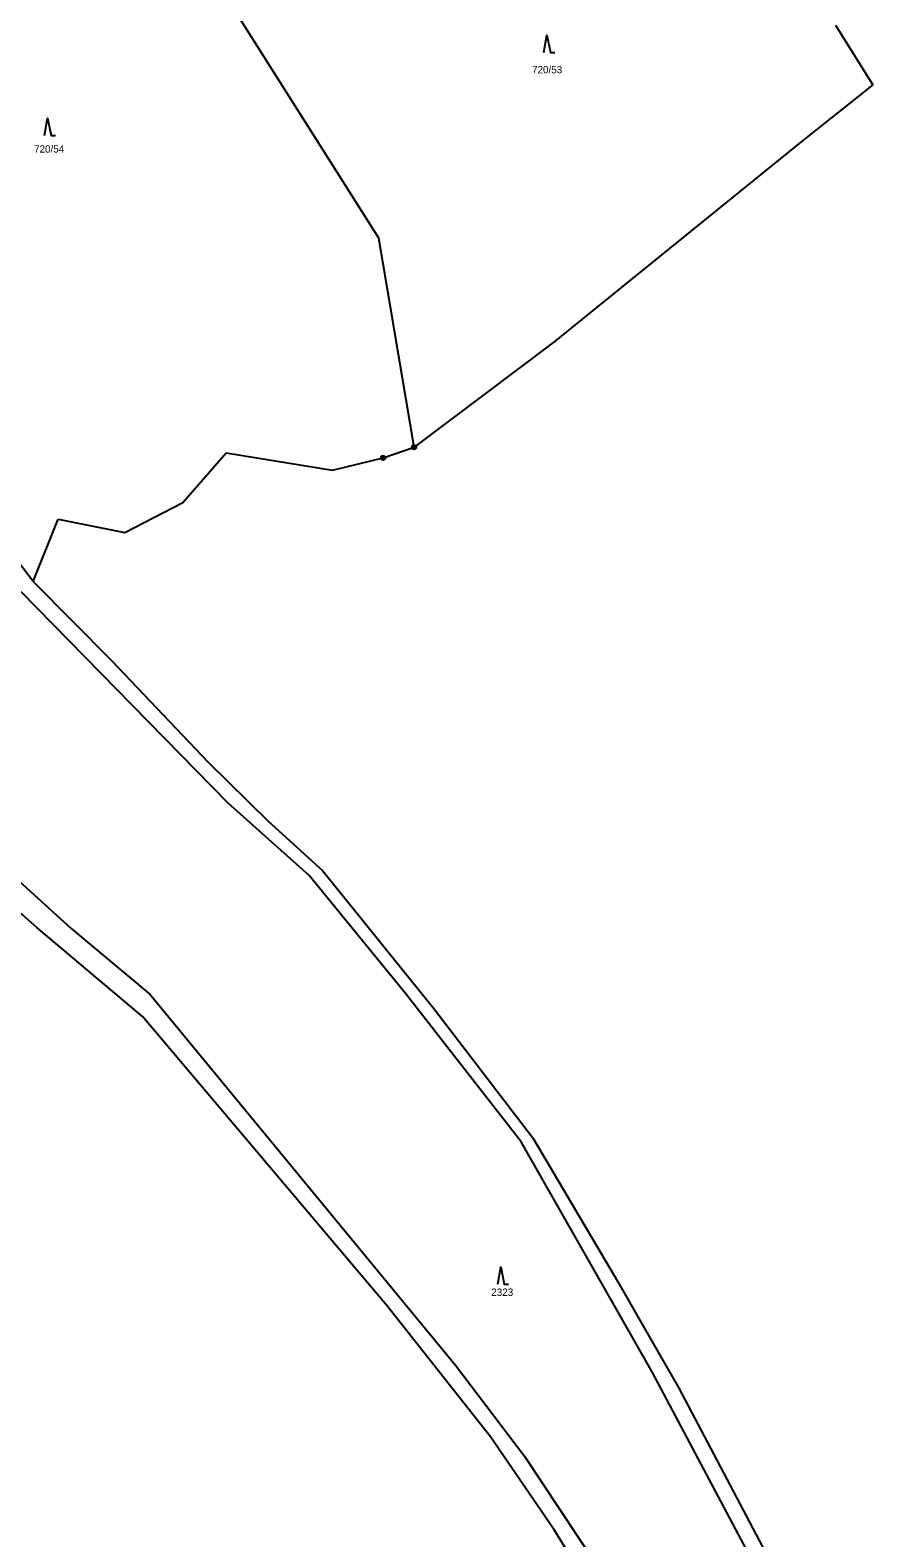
# Model space of a CAD drawing. Extents: x -439246 to -433691, y -1130252 to -1121148.
# Drawn here: x -436143.6 to -435949.2, y -1127036.2 to -1126688.5 of the extents above; entities that cross this region are included whole.
import ezdxf

# ---------------------------------------------------------------- set-up
doc = ezdxf.new("R2010")
doc.units = 0
for name, color, linetype in [('Vrstva 1', 7, 'Continuous'), ('Vrstva 18', 7, 'Continuous'), ('Vrstva 24', 7, 'Continuous'), ('Vrstva 25', 7, 'Continuous'), ('Vrstva 6', 7, 'Continuous')]:
    doc.layers.add(name, color=color, linetype=linetype)

msp = doc.modelspace()

# ---------------------------------------------------------------- linework, layer by layer
at = {"layer": 'Vrstva 1'}
for points in [[(-435957.79, -1126687.33), (-435949.18, -1126701.07)], [(-435949.18, -1126701.07), (-435965.69, -1126714.24)], [(-435965.69, -1126714.24), (-436022.71, -1126760.39)], [(-436022.71, -1126760.39), (-436054.99, -1126784.67)], [(-436108.33, -1126797.44), (-436098.31, -1126785.99)], [(-436098.31, -1126785.99), (-436073.79, -1126789.96)], [(-436062.14, -1126787.13), (-436054.99, -1126784.67)], [(-436073.79, -1126789.96), (-436062.14, -1126787.13)], [(-436121.75, -1126804.38), (-436108.33, -1126797.44)], [(-436142.83, -1126815.66), (-436154, -1126801.12)], [(-436142.83, -1126815.66), (-436137.06, -1126801.3)], [(-436137.06, -1126801.3), (-436121.75, -1126804.38)], [(-436142.83, -1126815.66), (-436124.8, -1126833.83)], [(-436097.91, -1126866.74), (-436145.63, -1126817.99)], [(-436124.8, -1126833.83), (-436102.47, -1126857.31)], [(-436142.05, -1126895.47), (-436202.08, -1126842.48)], [(-436183.96, -1126850.3), (-436134.08, -1126895.63)], [(-436102.47, -1126857.31), (-436088.72, -1126870.85)], [(-436079.19, -1126883.41), (-436097.91, -1126866.74)], [(-436088.72, -1126870.85), (-436076.09, -1126882.26)], [(-436057.01, -1126910.62), (-436079.19, -1126883.41)], [(-436076.09, -1126882.26), (-436050.48, -1126914.08)], [(-436117.67, -1126915.98), (-436142.05, -1126895.47)], [(-436134.08, -1126895.63), (-436115.88, -1126910.91)], [(-436115.88, -1126910.91), (-436045.45, -1126996.35)], [(-436030.32, -1126944.9), (-436057.01, -1126910.62)], [(-436050.48, -1126914.08), (-436027.64, -1126943.92)], [(-436061.37, -1126982.56), (-436117.67, -1126915.98)], [(-435999.99, -1126998.08), (-436030.32, -1126944.9)], [(-436027.64, -1126943.92), (-436008.07, -1126976.99)], [(-436008.07, -1126976.99), (-436001.95, -1126987.78)], [(-436037.34, -1127012.89), (-436061.37, -1126982.56)], [(-436001.95, -1126987.78), (-435994.02, -1127001.52)], [(-436045.45, -1126996.35), (-436029.56, -1127017.36)], [(-435970.95, -1127052.82), (-435999.99, -1126998.08)], [(-435994.02, -1127001.52), (-435966.45, -1127053.69)], [(-436022.71, -1127034.31), (-436037.34, -1127012.89)], [(-436029.56, -1127017.36), (-436013.21, -1127041.95)], [(-435968.34, -1127122.16), (-436022.71, -1127034.31)]]:
    msp.add_lwpolyline(points, dxfattribs=at)
at = {"layer": 'Vrstva 24'}
for centre, radius in [((-436054.99, -1126784.67), 0.5), ((-436054.99, -1126784.67), 0.1), ((-436062.14, -1126787.13), 0.5), ((-436062.14, -1126787.13), 0.1)]:
    msp.add_circle(centre, radius, dxfattribs=at)
at = {"layer": 'Vrstva 25'}
for points in [[(-436025.05, -1126693.66), (-436024.35, -1126689.66), (-436023.55, -1126693.66), (-436022.55, -1126693.66)], [(-436140.22, -1126712.82), (-436139.52, -1126708.82), (-436138.72, -1126712.82), (-436137.72, -1126712.82)], [(-436035.7, -1126977.69), (-436035, -1126973.69), (-436034.2, -1126977.69), (-436033.2, -1126977.69)]]:
    msp.add_lwpolyline(points, dxfattribs=at)
at = {"layer": 'Vrstva 6'}
for points in [[(-436063.15, -1126736.47), (-436096.42, -1126683.91)], [(-436054.99, -1126784.67), (-436063.15, -1126736.47)]]:
    msp.add_lwpolyline(points, dxfattribs=at)

# ---------------------------------------------------------------- texts
at = {"layer": 'Vrstva 18'}
for s, p in [('720/53', (-436027.79, -1126698.45)), ('720/54', (-436142.65, -1126716.74)), ('2323', (-436037.19, -1126980.39))]:
    msp.add_text(s, height=1.7, dxfattribs=at).set_placement(p)

doc.saveas('drawing.dxf')
